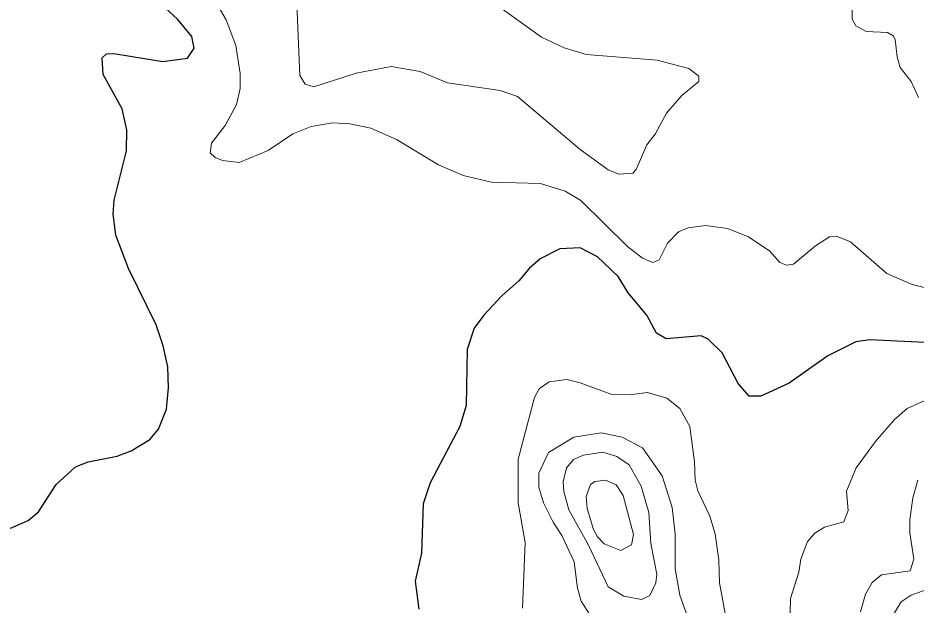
# Model space of a CAD drawing. Extents: x 265 to 291.4, y 7731.5 to 7759.6.
# Drawn here: x 274.292 to 275.919, y 7749.664 to 7750.728 of the extents above; entities that cross this region are included whole.
import ezdxf

# ---------------------------------------------------------------- set-up
doc = ezdxf.new("R2010")
doc.units = 0
doc.header["$LTSCALE"] = 0.032
doc.layers.add('1', color=7, linetype='Continuous', lineweight=25)
doc.layers.add('2', color=7, linetype='Continuous', lineweight=13)

msp = doc.modelspace()

# ---------------------------------------------------------------- linework, layer by layer
at = {"layer": '1'}
for points in [[(274.2729, 7749.8012), (274.3102, 7749.8171), (274.3293, 7749.833), (274.3611, 7749.8824), (274.3961, 7749.9142), (274.4192, 7749.9237), (274.4717, 7749.9341), (274.4972, 7749.9436), (274.5306, 7749.9643), (274.5465, 7749.9826), (274.5608, 7750.0192), (274.5648, 7750.0574), (274.5632, 7750.0956), (274.5552, 7750.1338), (274.5425, 7750.1719), (274.4924, 7750.2738), (274.4693, 7750.3342), (274.4646, 7750.3724), (274.4661, 7750.3979), (274.4884, 7750.487), (274.4892, 7750.5251), (274.4805, 7750.5633), (274.4463, 7750.6254), (274.4447, 7750.6556), (274.4526, 7750.6627), (274.4654, 7750.6635), (274.5545, 7750.6492), (274.599, 7750.6548), (274.6109, 7750.6731), (274.6069, 7750.6946), (274.5807, 7750.7256), (274.5298, 7750.7733)], [(275.9593, 7750.1385), (275.8352, 7750.1449), (275.8097, 7750.1409), (275.7588, 7750.1154), (275.6888, 7750.0661), (275.6379, 7750.0423), (275.6164, 7750.0423), (275.5965, 7750.0653), (275.5679, 7750.121), (275.5424, 7750.1457), (275.5297, 7750.152), (275.4661, 7750.1465), (275.4486, 7750.1568), (275.4311, 7750.1894), (275.3976, 7750.23), (275.3793, 7750.2594), (275.342, 7750.2952), (275.3102, 7750.3111), (275.2736, 7750.3095), (275.2378, 7750.2912), (275.2179, 7750.2737), (275.1996, 7750.2515), (275.1686, 7750.2244), (275.1359, 7750.1894), (275.1184, 7750.1656), (275.1057, 7750.1274), (275.1041, 7750.0256), (275.0922, 7749.9874), (275.0389, 7749.8856), (275.0262, 7749.8474), (275.023, 7749.7583), (275.0118, 7749.7074), (275.0182, 7749.6565)]]:
    msp.add_lwpolyline(points, dxfattribs=at)
at = {"layer": '2'}
for points in [[(275.1972, 7750.5856), (275.1654, 7750.5967), (275.0699, 7750.6102), (275.0206, 7750.6309), (274.9681, 7750.6397), (274.9045, 7750.6277), (274.8281, 7750.6031), (274.8122, 7750.6078), (274.8026, 7750.6238), (274.7963, 7750.7686), (274.7843, 7750.8067), (274.77, 7750.837), (274.7303, 7750.8823), (274.6237, 7750.9563), (274.6085, 7750.9706), (274.5799, 7751.0072), (274.56, 7751.0509), (274.5179, 7751.2252), (274.5115, 7751.2824), (274.4988, 7751.3461), (274.4805, 7751.3906), (274.4646, 7751.4129), (274.3476, 7751.5251), (274.284, 7751.5736)], [(274.6459, 7750.7646), (274.669, 7750.7248), (274.6865, 7750.6779), (274.6945, 7750.627), (274.6945, 7750.5999), (274.6881, 7750.5713), (274.6674, 7750.5331), (274.6427, 7750.5013), (274.6404, 7750.4838), (274.6491, 7750.475), (274.6626, 7750.4694), (274.6929, 7750.4663), (274.7454, 7750.4877), (274.7899, 7750.518), (274.8233, 7750.5315), (274.8615, 7750.5378), (274.8933, 7750.5363), (274.9315, 7750.5283), (274.9777, 7750.5076), (275.054, 7750.4615), (275.0986, 7750.4424), (275.1495, 7750.4305), (275.2386, 7750.4281), (275.2831, 7750.4138), (275.3118, 7750.397), (275.3961, 7750.3135), (275.4231, 7750.2928), (275.4422, 7750.2849), (275.4534, 7750.2897), (275.4685, 7750.3199), (275.4884, 7750.3406), (275.5059, 7750.3477), (275.5377, 7750.3517), (275.5775, 7750.3461), (275.6156, 7750.331), (275.6538, 7750.3056), (275.6721, 7750.2849), (275.6841, 7750.2801), (275.6968, 7750.2817), (275.7365, 7750.3151), (275.762, 7750.331), (275.7747, 7750.3326), (275.8002, 7750.3223), (275.8662, 7750.265), (275.9116, 7750.2451), (275.9434, 7750.2372)], [(275.1352, 7750.7693), (275.2402, 7750.693), (275.2815, 7750.6739), (275.3213, 7750.6619), (275.4502, 7750.6516), (275.5075, 7750.6365), (275.5257, 7750.6222), (275.5254, 7750.6129), (275.4947, 7750.5872), (275.4669, 7750.5554), (275.4462, 7750.5172), (275.4311, 7750.4981)], [(275.9235, 7750.584), (275.91, 7750.6126), (275.8901, 7750.6381), (275.8845, 7750.6572), (275.8813, 7750.689), (275.8773, 7750.6954), (275.867, 7750.7017), (275.8288, 7750.7033), (275.8097, 7750.7137), (275.8034, 7750.7256), (275.8034, 7750.7447)], [(275.4311, 7750.4981), (275.412, 7750.4535), (275.4056, 7750.4464), (275.3802, 7750.4448), (275.3611, 7750.4527), (275.3102, 7750.4893), (275.1972, 7750.5856)], [(275.206, 7749.6581), (275.2107, 7749.7774), (275.198, 7749.849), (275.198, 7749.9285), (275.2274, 7750.0399), (275.2362, 7750.0558), (275.2545, 7750.0685), (275.2863, 7750.0725), (275.3102, 7750.0669), (275.3659, 7750.0462), (275.3993, 7750.0447), (275.4327, 7750.0494), (275.4677, 7750.0391), (275.4907, 7750.02), (275.509, 7749.9874), (275.5178, 7749.9237), (275.5186, 7749.8903), (275.5234, 7749.8712), (275.5456, 7749.8251), (275.5552, 7749.7933), (275.5615, 7749.7456), (275.5631, 7749.7042), (275.5759, 7749.6326)], [(275.6896, 7749.5992), (275.6912, 7749.6756), (275.7063, 7749.7233), (275.7103, 7749.7471), (275.7222, 7749.779), (275.7357, 7749.7941), (275.7533, 7749.8052), (275.7883, 7749.8148), (275.7962, 7749.8354), (275.793, 7749.8704), (275.8105, 7749.9126), (275.8455, 7749.9603), (275.8797, 7750.0001), (275.9028, 7750.02), (275.9338, 7750.0343)], [(275.5027, 7749.6501), (275.4907, 7749.6819), (275.4828, 7749.7296), (275.4828, 7749.7933), (275.4772, 7749.841), (275.4589, 7749.8983), (275.4231, 7749.9492), (275.3865, 7749.9683), (275.3483, 7749.9762), (275.299, 7749.9683), (275.2529, 7749.9404), (275.2354, 7749.9031), (275.2354, 7749.8776), (275.2441, 7749.849), (275.2616, 7749.814), (275.2775, 7749.7901), (275.2998, 7749.7424), (275.3054, 7749.6946), (275.3125, 7749.6708), (275.3555, 7749.6032)], [(275.9219, 7749.8903), (275.9131, 7749.8585), (275.9076, 7749.8187), (275.9076, 7749.7949), (275.9147, 7749.7471), (275.9084, 7749.7257), (275.8566, 7749.7185), (275.8392, 7749.705), (275.8272, 7749.6835), (275.8185, 7749.6517)], [(275.8734, 7749.639), (275.8917, 7749.67), (275.91, 7749.6819), (275.9434, 7749.6938)]]:
    msp.add_lwpolyline(points, dxfattribs=at)
for points in [[(275.2898, 7749.8364), (275.2807, 7749.8697), (275.2799, 7749.8872), (275.2855, 7749.9126), (275.2982, 7749.9277), (275.3165, 7749.9357), (275.3515, 7749.9412), (275.377, 7749.9333), (275.3993, 7749.9182), (275.4207, 7749.8792), (275.4351, 7749.8315), (275.4382, 7749.7758), (275.4494, 7749.7201), (275.4478, 7749.7042), (275.4366, 7749.6811), (275.4215, 7749.6739), (275.3897, 7749.6803), (275.3611, 7749.697), (275.3253, 7749.7726)], [(275.323, 7749.839), (275.3213, 7749.8609), (275.3292, 7749.8824), (275.3372, 7749.8879), (275.3563, 7749.8903), (275.3754, 7749.8816), (275.3881, 7749.8625), (275.4072, 7749.7917), (275.4032, 7749.7734), (275.3841, 7749.763), (275.3539, 7749.775), (275.342, 7749.7877), (275.3348, 7749.8012)]]:
    msp.add_lwpolyline(points, close=True, dxfattribs=at)

doc.saveas('drawing.dxf')
